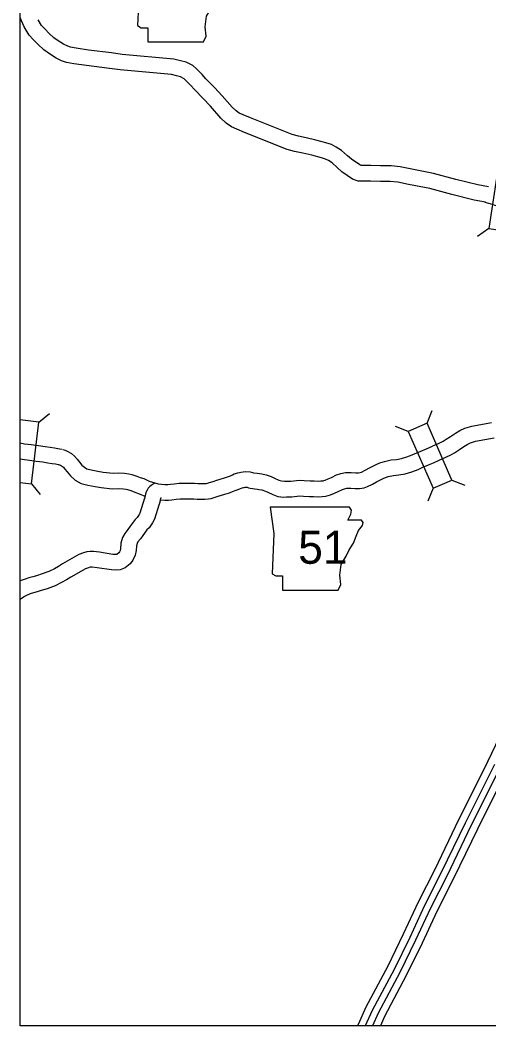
# Model space of a CAD drawing. Extents: x 813775 to 1157140, y 1757555 to 1979907.
# Drawn here: x 823472 to 841416, y 1905247 to 1943761 of the extents above; entities that cross this region are included whole.
import ezdxf

# ---------------------------------------------------------------- set-up
doc = ezdxf.new("R2010")
doc.units = 0
for name, color, linetype in [('Level 10', 7, 'Continuous'), ('Level 19', 7, 'Continuous'), ('Level 20', 7, 'Continuous'), ('Level 21', 7, 'Continuous'), ('R_Draft', 7, 'Continuous')]:
    doc.layers.add(name, color=color, linetype=linetype)

msp = doc.modelspace()

# ---------------------------------------------------------------- linework, layer by layer
at = {"layer": 'Level 10'}
for points in [[(841284, 1936785), (840857, 1936872), (840004, 1937077), (839154, 1937307), (838344, 1937468), (837935, 1937551), (837640, 1937579), (837262, 1937582), (836890, 1937589), (836610, 1937596), (836409, 1937600), (836201, 1937676), (835790, 1937957), (835608, 1938112), (835411, 1938292), (835273, 1938380), (835156, 1938441), (835006, 1938489), (834645, 1938584), (834288, 1938663), (833980, 1938730), (833694, 1938810), (832062, 1939460), (831774, 1939583), (831566, 1939675), (831364, 1939817), (831161, 1940003), (830757, 1940464), (830482, 1940764), (830151, 1941098), (830002, 1941263), (829808, 1941462), (829749, 1941513), (829608, 1941584), (829457, 1941627), (829261, 1941674), (827303, 1941854), (826897, 1941911), (826011, 1942018), (825524, 1942092), (825243, 1942140), (825061, 1942208), (824853, 1942305), (824594, 1942464), (824377, 1942617), (824162, 1942827), (823984, 1943012), (823813, 1943184), (823631, 1943505), (823531, 1943728), (823472, 1943859)], [(841403, 1937373), (840987, 1937457), (840153, 1937658), (839291, 1937891), (838462, 1938056), (838024, 1938146), (837671, 1938179), (837270, 1938182), (836903, 1938189), (836624, 1938196), (836521, 1938198), (836477, 1938214), (836155, 1938434), (836005, 1938562), (835777, 1938769), (835575, 1938900), (835387, 1938998), (835173, 1939065), (834787, 1939167), (834416, 1939249), (834125, 1939313), (833887, 1939379), (832291, 1940014), (832014, 1940133), (831862, 1940200), (831740, 1940286), (831590, 1940423), (831204, 1940864), (830917, 1941178), (830587, 1941511), (830440, 1941673), (830220, 1941900), (830083, 1942017), (829828, 1942145), (829610, 1942208), (829359, 1942268), (827373, 1942450), (826975, 1942506), (826091, 1942613), (825619, 1942684), (825400, 1942722), (825294, 1942761), (825138, 1942834), (824924, 1942966), (824761, 1943080), (824588, 1943249), (824413, 1943431), (824295, 1943550), (824167, 1943777)], [(841263, 1936790), (841546, 1936711), (841827, 1936616), (841996, 1936590), (842131, 1936565), (842340, 1936532), (842519, 1936518), (842723, 1936508), (842914, 1936512), (843131, 1936540), (843321, 1936574), (843551, 1936646), (843728, 1936707), (843863, 1936761), (843984, 1936804), (844135, 1936853), (844270, 1936922)], [(839266, 1927454), (839508, 1927561), (839668, 1927644), (839783, 1927709), (839953, 1927821), (840139, 1927946), (840305, 1928042), (840493, 1928133), (840767, 1928217), (841518, 1928352)], [(839508, 1926905), (839767, 1927019), (839954, 1927116), (840097, 1927197), (840285, 1927321), (840457, 1927437), (840586, 1927512), (840712, 1927572), (840909, 1927633), (841624, 1927761)], [(823472, 1927571), (823643, 1927539), (823900, 1927508), (824172, 1927472), (824429, 1927436), (824627, 1927403), (824784, 1927379), (824916, 1927360), (824998, 1927347), (825083, 1927328)], [(825104, 1927322), (825201, 1927292), (825304, 1927243), (825441, 1927162), (825560, 1927059), (825652, 1926949), (825744, 1926837), (825839, 1926721), (825931, 1926636), (826029, 1926583), (826192, 1926545), (826451, 1926489), (826656, 1926456), (827029, 1926418), (827256, 1926421), (827474, 1926412), (827640, 1926391), (827753, 1926365), (827934, 1926303), (828064, 1926245), (828212, 1926202), (828411, 1926112)], [(829018, 1925981), (829023, 1925980), (829128, 1925981), (829229, 1925988), (829372, 1926006), (829555, 1926030), (829738, 1926029), (829824, 1926034), (829994, 1926034), (830147, 1926027), (830272, 1926020), (830431, 1926014), (830521, 1926015), (830608, 1926020), (830650, 1926027), (830722, 1926049), (830863, 1926097), (830999, 1926144), (831134, 1926186), (831292, 1926235), (831405, 1926276), (831520, 1926316), (831599, 1926350), (831670, 1926381), (831812, 1926426), (831864, 1926439), (831924, 1926456), (832010, 1926468), (832110, 1926479), (832276, 1926462), (832373, 1926435), (832402, 1926428), (832543, 1926406), (832634, 1926395), (832719, 1926384), (832885, 1926347), (833085, 1926282), (833210, 1926226), (833376, 1926146), (833475, 1926113), (833589, 1926100), (833635, 1926103), (833838, 1926111), (834162, 1926139), (834343, 1926131), (834571, 1926120), (834723, 1926113), (834888, 1926109), (834986, 1926113), (835068, 1926123), (835101, 1926131), (835150, 1926148), (835268, 1926194), (835394, 1926252), (835587, 1926348), (835746, 1926400), (835932, 1926434), (836138, 1926432), (836319, 1926427), (836421, 1926424), (836483, 1926435), (836534, 1926453), (836681, 1926529), (836852, 1926617), (836971, 1926675), (837098, 1926742), (837241, 1926813), (837419, 1926865), (837675, 1926919), (837886, 1926941), (838074, 1926977), (838278, 1927034), (838482, 1927109), (838653, 1927186), (838874, 1927279), (839053, 1927357), (839262, 1927452)], [(823472, 1926960), (823551, 1926945), (823826, 1926913), (824091, 1926878), (824338, 1926843), (824533, 1926811), (824696, 1926786), (824825, 1926767), (824883, 1926758), (824950, 1926743)], [(828841, 1925387), (829015, 1925380), (829149, 1925382), (829285, 1925390), (829449, 1925411), (829594, 1925430), (829755, 1925429), (829840, 1925434), (829979, 1925434), (830117, 1925428), (830245, 1925421), (830422, 1925414), (830543, 1925415), (830677, 1925424), (830787, 1925442), (830906, 1925478), (831056, 1925529), (831187, 1925574), (831312, 1925614), (831481, 1925665), (831606, 1925710), (831739, 1925757), (831839, 1925800), (831880, 1925818), (831977, 1925849), (832021, 1925860), (832049, 1925868), (832083, 1925873), (832111, 1925876), (832165, 1925870), (832219, 1925855), (832283, 1925839), (832462, 1925811), (832559, 1925800), (832614, 1925793), (832726, 1925768), (832870, 1925721), (832958, 1925682), (833149, 1925589), (833343, 1925525), (833573, 1925497), (833667, 1925504), (833876, 1925512), (834176, 1925538), (834315, 1925532), (834543, 1925520), (834703, 1925513), (834894, 1925509), (835035, 1925515), (835169, 1925531), (835267, 1925553), (835359, 1925585), (835503, 1925642), (835653, 1925711), (835814, 1925791), (835894, 1925817), (835983, 1925834), (836126, 1925832), (836301, 1925828), (836463, 1925822), (836637, 1925853), (836773, 1925901), (836956, 1925996), (837120, 1926080), (837243, 1926140), (837372, 1926208), (837460, 1926252), (837565, 1926283), (837768, 1926325), (837973, 1926347), (838212, 1926392), (838463, 1926463), (838709, 1926553), (838893, 1926636), (839110, 1926727), (839298, 1926809), (839511, 1926906)], [(824929, 1926748), (824984, 1926731), (825021, 1926714), (825089, 1926673), (825131, 1926637), (825189, 1926567), (825279, 1926457), (825402, 1926307), (825580, 1926145), (825812, 1926017), (826061, 1925959), (826340, 1925899), (826578, 1925861), (827002, 1925818), (827247, 1925820), (827425, 1925813), (827535, 1925800), (827587, 1925788), (827715, 1925744), (827857, 1925681), (828003, 1925638), (828251, 1925526)], [(828411, 1926112), (828754, 1926009)], [(828641, 1926043), (828493, 1925938), (828441, 1925900), (828378, 1925841), (828331, 1925766), (828288, 1925678), (828229, 1925435)], [(828754, 1926009), (829018, 1925981)], [(828233, 1925451), (828060, 1924879), (828034, 1924829), (827949, 1924710), (827874, 1924636), (827688, 1924387), (827595, 1924260), (827475, 1924105), (827394, 1923952), (827329, 1923738), (827315, 1923518), (827305, 1923457), (827272, 1923394), (827246, 1923359), (827185, 1923310), (827169, 1923304), (827147, 1923302), (827016, 1923304), (826509, 1923381), (826278, 1923414), (826151, 1923415), (826032, 1923401), (825901, 1923362), (825721, 1923297), (825097, 1922940), (824947, 1922844), (824783, 1922755), (824573, 1922653), (824312, 1922554), (824100, 1922487), (823957, 1922446), (823805, 1922399), (823664, 1922353), (823474, 1922284), (823472, 1922283)], [(828841, 1925387), (828617, 1924649), (828545, 1924513), (828408, 1924321), (828329, 1924241), (828170, 1924030), (828074, 1923898), (827981, 1923779), (827951, 1923723), (827923, 1923631), (827912, 1923449), (827880, 1923266), (827783, 1923075), (827679, 1922937), (827490, 1922786), (827302, 1922710), (827160, 1922702), (826967, 1922705), (826422, 1922787), (826232, 1922814), (826183, 1922815), (826154, 1922811), (826089, 1922792), (825974, 1922751), (825408, 1922427), (825252, 1922327), (825058, 1922221), (824810, 1922101), (824509, 1921987), (824273, 1921913), (824129, 1921871), (823986, 1921827), (823860, 1921786), (823711, 1921732), (823635, 1921694), (823545, 1921630), (823472, 1921579)], [(828868, 1925468), (828852, 1925457), (828835, 1925387)]]:
    msp.add_lwpolyline(points, dxfattribs=at)
at = {"layer": 'Level 19'}
for points in [[(841377, 1915369), (842284, 1917256), (842719, 1918131)], [(841380, 1915375), (840258, 1913134), (839348, 1911240), (838710, 1909983), (838139, 1908754), (837544, 1907535), (836702, 1905959), (836408, 1905298), (836380, 1905247)], [(841626, 1915252), (840505, 1913013), (839595, 1911119), (838957, 1909863), (838387, 1908636), (837789, 1907410), (836949, 1905838), (836686, 1905247)], [(841850, 1915140), (840729, 1912903), (839819, 1911008), (839182, 1909753), (838613, 1908528), (838011, 1907296), (837174, 1905729), (836960, 1905247)], [(842096, 1915017), (840976, 1912782), (840065, 1910886), (839429, 1909633), (838861, 1908410), (838256, 1907171), (837421, 1905608), (837261, 1905247)]]:
    msp.add_lwpolyline(points, dxfattribs=at)
at = {"layer": 'Level 20'}
for p, q in [((841408, 1935782), (840982, 1935469)), ((839054, 1928326), (839247, 1928818)), ((824189, 1928368), (824603, 1928695)), ((838328, 1928010), (837837, 1928203)), ((840004, 1926148), (840496, 1925955)), ((823909, 1926009), (824236, 1925594)), ((839278, 1925832), (839085, 1925340))]:
    msp.add_line(p, q, dxfattribs=at)
for points in [[(841768, 1938130), (841408, 1935782), (842190, 1935662), (842551, 1938010)], [(838328, 1928010), (839278, 1925832), (840004, 1926148), (839054, 1928326)]]:
    msp.add_lwpolyline(points, close=True, dxfattribs=at)
msp.add_lwpolyline([(823472, 1926060), (823909, 1926009), (824189, 1928368), (823472, 1928453)], dxfattribs=at)
at = {"layer": 'Level 21'}
for points in [[(827884, 1946109), (828036, 1945094), (827968, 1943555), (828104, 1943470), (828357, 1943470), (828357, 1942929), (830489, 1942929), (830591, 1943149), (830557, 1943504), (830608, 1943910), (830794, 1944231), (830912, 1944468), (831081, 1944722), (831183, 1944993), (831267, 1945212), (831420, 1945399), (831453, 1945517), (831386, 1945602), (830861, 1945602), (830980, 1945838), (830997, 1945991), (830927, 1946108)], [(833038, 1925115), (833190, 1924100), (833122, 1922560), (833258, 1922476), (833511, 1922476), (833511, 1921934), (835643, 1921934), (835745, 1922154), (835711, 1922509), (835761, 1922915), (835948, 1923237), (836066, 1923474), (836235, 1923727), (836337, 1923998), (836421, 1924218), (836573, 1924404), (836607, 1924523), (836540, 1924607), (836015, 1924607), (836134, 1924844), (836151, 1924996), (836080, 1925113)]]:
    msp.add_lwpolyline(points, close=True, dxfattribs=at)
at = {"layer": 'R_Draft'}
msp.add_lwpolyline([(823472, 1968812), (896470, 1968812), (896470, 1905247), (823472, 1905247)], close=True, dxfattribs=at)
msp.add_lwpolyline([(823472, 1968812), (896470, 1968812), (896470, 1905247), (823472, 1905247)], close=True, dxfattribs=at)

# ---------------------------------------------------------------- texts
at = {"layer": 'Level 21'}
msp.add_text('51', height=1267.2, dxfattribs=at).set_placement((834118, 1922943))

doc.saveas('drawing.dxf')
